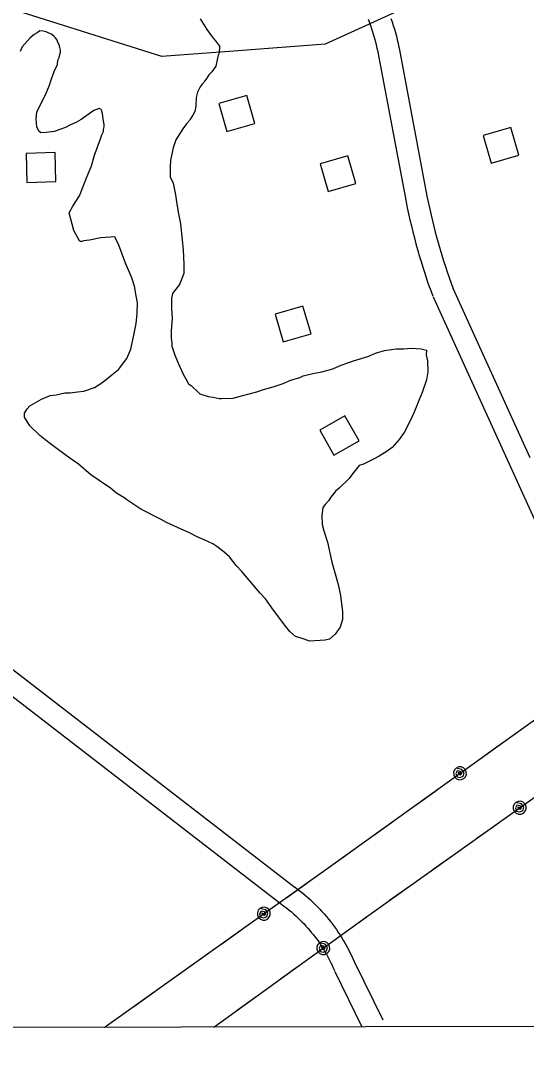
# Model space of a CAD drawing. Extents: x 3329297 to 3367176, y 649250 to 674653.
# Drawn here: x 3355884 to 3356584, y 654632 to 656069 of the extents above; entities that cross this region are included whole.
import ezdxf

# ---------------------------------------------------------------- set-up
doc = ezdxf.new("R2010")
doc.units = 0
for name, color, linetype in [('V-BLDG-OTLN', 7, 'Continuous'), ('V-GRID-FRAM', 7, 'Continuous'), ('V-ROAD-CNTR', 7, 'Continuous'), ('V-SITE-VEGE', 7, 'Continuous'), ('V-TOPO-SHOR', 7, 'Continuous'), ('V-UTIL-LINE', 7, 'Continuous')]:
    doc.layers.add(name, color=color, linetype=linetype)

msp = doc.modelspace()

# ---------------------------------------------------------------- linework, layer by layer
at = {"layer": 'V-BLDG-OTLN'}
for points in [[(3356197, 655964.9), (3356158.6, 655953.8), (3356169.7, 655915.4), (3356208.1, 655926.5)], [(3356562.6, 655920.7), (3356524.1, 655909.6), (3356535.3, 655871.2), (3356573.7, 655882.3)], [(3355931.8, 655886), (3355891.8, 655884.8), (3355893, 655844.8), (3355933, 655846)], [(3356337, 655881.6), (3356298.5, 655870.5), (3356309.6, 655832.1), (3356348.1, 655843.2)], [(3356274.9, 655673.5), (3356236.4, 655662.4), (3356247.5, 655624), (3356286, 655635.1)], [(3356352.6, 655487), (3356332.8, 655521.7), (3356298, 655501.9), (3356317.8, 655467.2)]]:
    msp.add_lwpolyline(points, close=True, dxfattribs=at)
at = {"layer": 'V-GRID-FRAM'}
msp.add_lwpolyline([(3333403.5, 672816.3), (3364945.5, 672875.9), (3364987.9, 654691.7), (3333429.9, 654632), (3333403.5, 672816.3)], dxfattribs=at)
at = {"layer": 'V-ROAD-CNTR'}
for points in [[(3356396.6, 656071.8), (3356398.2, 656066.9), (3356399.8, 656062), (3356401.3, 656057), (3356402.7, 656052.1), (3356404.1, 656047.1), (3356405.3, 656042.1), (3356406.5, 656037.1), (3356407.6, 656032.1), (3356407.9, 656030.7)], [(3356365, 656070.6), (3356366.7, 656066.2), (3356368.2, 656061.9), (3356369.7, 656057.4), (3356371.2, 656053), (3356372.5, 656048.5), (3356373.8, 656044), (3356375, 656039.5), (3356376.2, 656035), (3356377.3, 656030.5), (3356378.3, 656025.9), (3356378.5, 656024.7)], [(3356407.9, 656030.5), (3356446.9, 655823.3)], [(3356378.5, 656024.9), (3356417.5, 655817.8)], [(3356417.5, 655817.5), (3356419.2, 655809.3), (3356421, 655801), (3356422.9, 655792.7), (3356424.9, 655784.4), (3356426.9, 655776.2), (3356429, 655768), (3356431.2, 655759.8), (3356433.5, 655751.6), (3356435.8, 655743.5), (3356438.3, 655735.4), (3356440.8, 655727.2), (3356443.3, 655719.2), (3356446, 655711.1), (3356448.7, 655703.1), (3356451.6, 655695.1), (3356454.4, 655687.2)], [(3356446.9, 655823.6), (3356448.6, 655815.5), (3356450.3, 655807.5), (3356452.1, 655799.5), (3356454, 655791.5), (3356456, 655783.6), (3356458, 655775.6), (3356460.1, 655767.7), (3356462.3, 655759.8), (3356464.6, 655751.9), (3356467, 655744.1), (3356469.4, 655736.3), (3356471.9, 655728.4), (3356474.4, 655720.7), (3356477.1, 655712.9), (3356479.8, 655705.2), (3356482.6, 655697.4)], [(3356482.2, 655698.5), (3356588.9, 655464)], [(3356454.9, 655686.1), (3356657.3, 655241), (3356875, 654758.6)], [(3355523.8, 655436.4), (3355857.5, 655182.7), (3356264.1, 654868.5)], [(3355505.6, 655412.5), (3355839.3, 655158.9), (3356245.8, 654844.8)], [(3356263.9, 654868.7), (3356267.4, 654866.1), (3356271.1, 654863.3), (3356274.6, 654860.4), (3356278.2, 654857.5), (3356281.6, 654854.5), (3356285.1, 654851.4), (3356288.4, 654848.3), (3356291.7, 654845.1), (3356294.9, 654841.9), (3356298.1, 654838.6), (3356301.2, 654835.2), (3356304.3, 654831.8), (3356307.3, 654828.3), (3356310.2, 654824.8), (3356313.1, 654821.2), (3356315.9, 654817.6), (3356318.6, 654813.9), (3356321.2, 654810.1), (3356323.8, 654806.3), (3356326.3, 654802.5), (3356328.8, 654798.6), (3356331.1, 654794.7), (3356333.4, 654790.7), (3356335.7, 654786.7), (3356337.8, 654782.7), (3356339.9, 654778.6), (3356341.9, 654774.5), (3356343.8, 654770.3), (3356345.6, 654766.1), (3356346.3, 654764.5)], [(3356246, 654844.6), (3356249.3, 654842.1), (3356252.5, 654839.7), (3356255.7, 654837.1), (3356258.8, 654834.6), (3356261.8, 654831.9), (3356264.8, 654829.3), (3356267.8, 654826.5), (3356270.7, 654823.7), (3356273.5, 654820.9), (3356276.3, 654818), (3356279, 654815), (3356281.7, 654812), (3356284.4, 654809), (3356286.9, 654805.9), (3356289.4, 654802.7), (3356291.9, 654799.5), (3356294.3, 654796.3), (3356296.6, 654793), (3356298.9, 654789.7), (3356301.1, 654786.3), (3356303.2, 654782.9), (3356305.3, 654779.4), (3356307.3, 654776), (3356309.3, 654772.4), (3356311.2, 654768.9), (3356313, 654765.3), (3356314.7, 654761.7), (3356316.4, 654758), (3356318, 654754.3), (3356318.7, 654752.8)], [(3356346, 654765.3), (3356385.2, 654685)], [(3356319, 654752.1), (3356356.5, 654675.5)]]:
    msp.add_lwpolyline(points, dxfattribs=at)
at = {"layer": 'V-SITE-VEGE'}
for points in [[(3356132.6, 656071.4), (3356142, 656056.6), (3356149.2, 656046.3), (3356153.7, 656040.6), (3356159.3, 656033.2), (3356159.1, 656023.5), (3356157.4, 656020.7), (3356156.8, 656016.8), (3356154.4, 656005.5), (3356148.6, 655997.6), (3356144.6, 655993.7), (3356141.7, 655989.2), (3356140.6, 655987), (3356138.8, 655984.7), (3356137.7, 655983), (3356135.4, 655980.8), (3356132.5, 655976.9), (3356129, 655969.6), (3356127.2, 655962.2), (3356126.5, 655950.3), (3356125.3, 655943), (3356122.4, 655937.9), (3356118.9, 655932.3), (3356117.8, 655930.6), (3356113.8, 655925.6), (3356108.6, 655918.9), (3356098.8, 655903.7), (3356095.2, 655892.4), (3356091.6, 655875.5), (3356090.9, 655865.8), (3356091.3, 655852.3), (3356095.2, 655843.7), (3356098.4, 655827.3), (3356100.5, 655814.8), (3356102.6, 655801.2), (3356105.2, 655787.5), (3356107.8, 655765.4), (3356109.3, 655751.2), (3356110.2, 655731.4), (3356110, 655718.4), (3356104.2, 655703.2), (3356099, 655697), (3356094.4, 655690.8), (3356093.2, 655684.1), (3356093, 655669.9), (3356094, 655656.9), (3356092.6, 655638.8), (3356092.5, 655629.2), (3356093.6, 655622.3), (3356093.5, 655617.8), (3356097.3, 655607), (3356101.2, 655596.8), (3356104.5, 655589.4), (3356108.9, 655579.1), (3356112.8, 655572.8), (3356116.6, 655566), (3356120.6, 655563.1), (3356130.1, 655553.9), (3356132.3, 655552.2), (3356143.6, 655548.1), (3356150.4, 655547.5), (3356158.8, 655545.7), (3356162.2, 655545.6), (3356178.1, 655546)], [(3355893.1, 655531.4), (3355897.1, 655535.3), (3355906.8, 655540.9), (3355913.1, 655544.8), (3355925.1, 655549.7), (3355933.6, 655550.7), (3355945.5, 655553.4), (3355952.8, 655553.3), (3355963, 655554.9), (3355971.6, 655555.9), (3355986.3, 655560.8), (3355993.8, 655565.3), (3356000.6, 655570.3), (3356010.3, 655578.1), (3356019.5, 655585.9), (3356031, 655601), (3356036.8, 655614), (3356041.1, 655635.5), (3356044.1, 655649.6), (3356045.4, 655662.6), (3356046.1, 655677.9), (3356044, 655687.5), (3356041.9, 655701.1), (3356038.1, 655712.5), (3356029.3, 655733), (3356019.9, 655758), (3356015.5, 655767.7), (3356014.4, 655769.4), (3355995.2, 655768), (3355979.3, 655764.8), (3355971.3, 655763.7), (3355967.3, 655762.6), (3355965.7, 655763.8), (3355957.9, 655778), (3355951.4, 655802.5), (3355956.6, 655812), (3355965.9, 655826.1), (3355972.9, 655845.2), (3355974.6, 655848.6), (3355982.2, 655867.8), (3355986.4, 655882.4), (3355994.6, 655905), (3355996.4, 655910.6), (3355998.7, 655915.1), (3355998.7, 655918), (3355999.9, 655921.9), (3355999.9, 655924.7), (3355998.3, 655932.7), (3355997.3, 655939.5), (3355996.8, 655944), (3355995.7, 655945.7), (3355992.9, 655946.9), (3355985.5, 655944.2), (3355979.2, 655939.7), (3355967.8, 655931.9), (3355961.5, 655928), (3355952.4, 655924.2), (3355946.1, 655920.9), (3355930.7, 655915.4), (3355919.4, 655913.8), (3355912, 655913.4), (3355909.2, 655915.7), (3355906.5, 655921.9), (3355905.5, 655932.7), (3355906.7, 655942.3), (3355916, 655960.3), (3355919.5, 655968.2), (3355924.2, 655979.5), (3355926.5, 655986.8), (3355930.6, 655998.1), (3355935.3, 656008.2), (3355935.9, 656013.9), (3355937.7, 656017.8), (3355938.3, 656021.8), (3355939.5, 656025.1), (3355939.5, 656028), (3355938.4, 656031.4), (3355937.9, 656033.7), (3355935.7, 656038.8), (3355934.6, 656041.6), (3355932.4, 656045), (3355930.7, 656046.8), (3355926.8, 656050.2), (3355923.4, 656051.4), (3355919.4, 656053.1), (3355915.5, 656054.3), (3355911, 656054.4), (3355907, 656051.6), (3355903, 656049.4), (3355897.3, 656044.9), (3355886.3, 656032.6), (3355883.4, 656025.8)], [(3356178.1, 655546), (3356190, 655549.2), (3356211, 655554.6), (3356220.1, 655557.9), (3356230.4, 655560.6), (3356234.9, 655562.3), (3356247.4, 655566.1), (3356258.2, 655571), (3356270.7, 655574.8), (3356275.3, 655577), (3356288.4, 655580.3), (3356300.9, 655582.4), (3356316.2, 655586.7), (3356325.3, 655590.6), (3356337.8, 655595.5), (3356344.6, 655597.7), (3356364.5, 655603.7), (3356375.3, 655608.1), (3356387.8, 655611.9), (3356403.7, 655614.5), (3356414.5, 655614.4), (3356424.7, 655615.4), (3356438.3, 655614.1), (3356442.2, 655613.5), (3356445.6, 655612.3), (3356445.5, 655606.1), (3356447.1, 655597.6), (3356447.5, 655582.3), (3356445.7, 655571.5), (3356439.8, 655554), (3356435.1, 655542.8), (3356428.7, 655526.4), (3356423.4, 655514.6), (3356414.7, 655498.3), (3356407.8, 655488.8), (3356398.1, 655477.6), (3356391.2, 655472.6), (3356380.4, 655465.9), (3356372.4, 655461.5), (3356358.7, 655454.8), (3356352.5, 655452.7), (3356343.3, 655441.4), (3356338.6, 655434.7), (3356324.9, 655421.3), (3356319.7, 655417.4), (3356317.4, 655414), (3356313.4, 655409), (3356310, 655403.9), (3356305.4, 655398.9), (3356302.5, 655394.4), (3356301.2, 655383.1), (3356301.6, 655371.2), (3356303.8, 655362.1), (3356308.7, 655346.8), (3356314.6, 655318.9), (3356318.4, 655305.9), (3356323.8, 655288.2), (3356327, 655272.9), (3356329.5, 655250.2), (3356329.4, 655239.5), (3356326.4, 655228.8), (3356319.5, 655219.2), (3356311.5, 655212.5), (3356305.8, 655210.9), (3356284.3, 655209.5), (3356272.5, 655213.6), (3356264.6, 655215.9), (3356256.7, 655222.8), (3356251.2, 655229.7), (3356233.9, 655252.6), (3356222.8, 655268), (3356215.5, 655276), (3356190.4, 655305.8), (3356182.6, 655314.4), (3356173.1, 655326.4), (3356165.8, 655332.7), (3356155.7, 655340.7), (3356150.1, 655344.2), (3356138.3, 655350), (3356128.7, 655354.1), (3356116.9, 655359.9), (3356106.2, 655364.6), (3356085.9, 655373.9), (3356078.6, 655377.9), (3356050.5, 655392.4), (3356031.4, 655405.1), (3356028.6, 655407.4), (3356016.8, 655414.4), (3356008.4, 655421.3), (3355994.3, 655431.1), (3355981.4, 655439.7), (3355964.1, 655454.7), (3355952.3, 655462.7), (3355936.6, 655474.3), (3355927.6, 655481.2), (3355917.5, 655488.7), (3355910.8, 655494.4), (3355896.8, 655507.6), (3355889.6, 655519.6), (3355889.6, 655525.2), (3355893.1, 655531.4)]]:
    msp.add_lwpolyline(points, dxfattribs=at)
at = {"layer": 'V-TOPO-SHOR'}
msp.add_lwpolyline([(3358035.6, 657703.8), (3357795.8, 657264.2), (3357704.4, 657197.4), (3357606.1, 657021.7), (3357548.6, 656880.1), (3357544.2, 656689.3), (3357542.2, 656486), (3357518.2, 656436.7), (3357429.4, 656338.1), (3357181.5, 656275.1), (3356931.2, 656244.1), (3356551, 656148.2), (3356305.7, 656036), (3356185.3, 656026.8), (3356079.4, 656018.9), (3355534.9, 656191.2), (3355219.3, 656284.2), (3355108.6, 656290.9), (3354841.4, 656232.1), (3354309.6, 656114.5), (3353751.5, 655888.6)], dxfattribs=at)
at = {"layer": 'V-UTIL-LINE'}
for points in [[(3355999.9, 654674.7), (3356312.9, 654897.9), (3357022.3, 655407), (3357701.3, 655886.8)], [(3356151.7, 654675), (3356362.7, 654828), (3357070, 655331.5), (3357754.9, 655803.7)], [(3356523.9, 655049.3), (3356551.5, 655069.2)], [(3356492.2, 655026.6), (3356489.5, 655027.6), (3356490.1, 655025.3), (3356492.7, 655024.5), (3356494.9, 655026.4), (3356493, 655029.3), (3356488.4, 655030.2), (3356486.3, 655026.4), (3356488, 655021.9), (3356492.5, 655020.9), (3356496.6, 655022.7), (3356497.8, 655027.3), (3356494.9, 655032), (3356486.9, 655033.9), (3356484.5, 655031.3), (3356483.3, 655028.1), (3356483.4, 655024.6), (3356484.9, 655021.4), (3356487.4, 655019), (3356490.7, 655017.7), (3356494.2, 655017.8), (3356497.4, 655019.3), (3356499.8, 655021.9), (3356501.1, 655025.1), (3356500.9, 655028.7), (3356499.5, 655031.8), (3356496.9, 655034.2), (3356493.6, 655035.5), (3356490.1, 655035.4), (3356486.9, 655033.9)], [(3356432.9, 654984), (3356460.5, 655003.9)], [(3356574.7, 654978.9), (3356572, 654979.9), (3356572.6, 654977.6), (3356575.2, 654976.8), (3356577.4, 654978.7), (3356575.6, 654981.6), (3356570.9, 654982.5), (3356568.8, 654978.8), (3356570.5, 654974.2), (3356575, 654973.2), (3356579.1, 654975), (3356580.3, 654979.6), (3356577.4, 654984.3), (3356569.5, 654986.2), (3356567.1, 654983.7), (3356565.8, 654980.4), (3356565.9, 654976.9), (3356567.4, 654973.7), (3356569.9, 654971.3), (3356573.2, 654970), (3356576.7, 654970.1), (3356579.9, 654971.6), (3356582.3, 654974.1), (3356583.6, 654977.4), (3356583.5, 654980.9), (3356582, 654984.1), (3356579.5, 654986.5), (3356576.2, 654987.8), (3356572.7, 654987.7), (3356569.5, 654986.2)], [(3356372.8, 654940.9), (3356400.4, 654960.7)], [(3356515.2, 654936.6), (3356542.9, 654956.3)], [(3356312.6, 654897.7), (3356312.9, 654897.9), (3356340.3, 654917.6)], [(3356454.9, 654893.7), (3356482.6, 654913.4)], [(3356252.4, 654854.8), (3356280.1, 654874.5)], [(3356394.7, 654850.7), (3356422.4, 654870.5)], [(3356220.6, 654832.1), (3356217.9, 654833.1), (3356218.5, 654830.9), (3356221.1, 654830), (3356223.3, 654831.9), (3356221.5, 654834.8), (3356216.9, 654835.7), (3356214.8, 654832), (3356216.4, 654827.4), (3356220.9, 654826.4), (3356225, 654828.2), (3356226.3, 654832.8), (3356223.3, 654837.5), (3356215.4, 654839.5), (3356213, 654836.9), (3356211.8, 654833.6), (3356211.9, 654830.1), (3356213.3, 654826.9), (3356215.9, 654824.5), (3356219.2, 654823.3), (3356222.7, 654823.4), (3356225.9, 654824.8), (3356228.3, 654827.4), (3356229.5, 654830.6), (3356229.4, 654834.2), (3356228, 654837.4), (3356225.4, 654839.8), (3356222.1, 654841), (3356218.6, 654840.9), (3356215.4, 654839.5)], [(3356334.6, 654807.6), (3356362.1, 654827.5)], [(3356161.2, 654789.7), (3356188.9, 654809.5)], [(3356303, 654784.7), (3356300.3, 654785.6), (3356300.9, 654783.4), (3356303.5, 654782.6), (3356305.7, 654784.5), (3356303.8, 654787.4), (3356299.2, 654788.2), (3356297.1, 654784.5), (3356298.8, 654779.9), (3356303.3, 654779), (3356307.4, 654780.8), (3356308.6, 654785.4), (3356305.6, 654790.1), (3356297.7, 654792), (3356295.3, 654789.4), (3356294.1, 654786.1), (3356294.2, 654782.6), (3356295.7, 654779.4), (3356298.3, 654777), (3356301.6, 654775.8), (3356305.1, 654775.9), (3356308.3, 654777.4), (3356310.6, 654780), (3356311.9, 654783.3), (3356311.7, 654786.8), (3356310.3, 654790), (3356307.7, 654792.4), (3356304.4, 654793.6), (3356300.9, 654793.4), (3356297.7, 654792)], [(3356101, 654746.8), (3356128.6, 654766.5)], [(3356243.9, 654741.8), (3356271.4, 654761.8)], [(3356040.7, 654703.8), (3356068.4, 654723.5)], [(3356184, 654698.4), (3356211.5, 654718.4)], [(3355999.9, 654674.7), (3356008.1, 654680.6)]]:
    msp.add_lwpolyline(points, dxfattribs=at)

doc.saveas('drawing.dxf')
